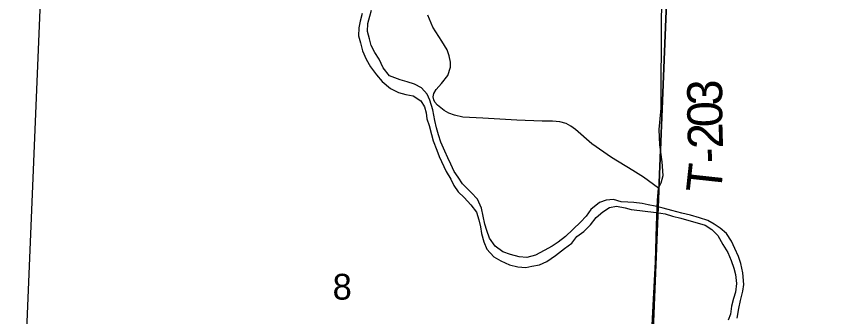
# Model space of a CAD drawing. Extents: x 1310247 to 1552180, y 377264 to 706493.
# Drawn here: x 1319683 to 1326623, y 538592 to 541170 of the extents above; entities that cross this region are included whole.
import ezdxf

# ---------------------------------------------------------------- set-up
doc = ezdxf.new("R2010")
doc.units = 0
for name, color, linetype in [('GM_X_County_Road', 7, 'Continuous'), ('GM_X_Major_River', 7, 'Continuous'), ('GM_X_Section', 7, 'Continuous'), ('GM_X_Section_Text', 7, 'Continuous'), ('GM_X_Township_Road', 7, 'Continuous'), ('GM_X_Township_Road_Text', 7, 'Continuous')]:
    doc.layers.add(name, color=color, linetype=linetype)

msp = doc.modelspace()

# ---------------------------------------------------------------- linework, layer by layer
at = {"layer": 'GM_X_County_Road'}
msp.add_lwpolyline([(1325125.5, 538354.8), (1325145.6, 538742), (1325162.3, 539061.8), (1325171.5, 539376.7), (1325180.6, 539592.5), (1325187.7, 539694.3), (1325059.7, 539790), (1324968.1, 539846), (1324784.6, 539959.4), (1324615.6, 540074.7), (1324475.6, 540198.3), (1324436.6, 540227.2), (1324397, 540248.4), (1324341.7, 540263.2), (1324279.8, 540269.2), (1324190.4, 540270.6), (1323975.3, 540279.5), (1323682.3, 540294.4), (1323510.9, 540303.6), (1323440.4, 540320.3), (1323390.4, 540339.6), (1323351.4, 540362.6), (1323293.6, 540407.1), (1323272.1, 540431.6), (1323263.5, 540452.4), (1323256.9, 540478.3), (1323262.1, 540507.6), (1323282.5, 540542.1), (1323328.1, 540593.3), (1323381.5, 540661.9), (1323405.2, 540733.1), (1323405.9, 540776.9), (1323394.8, 540829.6), (1323377, 540881.5), (1323331.8, 540956.4), (1323254.6, 541075.1), (1323210.9, 541178.2)], dxfattribs=at)
at = {"layer": 'GM_X_Major_River'}
for points in [[(1322648.3, 541192.8), (1322630.6, 541127), (1322619.2, 541071.1), (1322617.4, 541002.9), (1322633.9, 540940.3), (1322650.1, 540871.7), (1322682.4, 540800.7), (1322720.8, 540735.5), (1322771.2, 540666.1), (1322819.9, 540610.7), (1322890.6, 540550.8), (1322959.8, 540515), (1323021.5, 540497.4), (1323085.4, 540485.8), (1323152.5, 540444), (1323183.3, 540393.1), (1323196, 540342.6), (1323202.7, 540290.3), (1323221.3, 540233.7), (1323243.3, 540154.8), (1323256, 540100.4), (1323288.1, 540021.3), (1323308.7, 539966.6), (1323369.5, 539836.7), (1323408, 539771.6), (1323432.7, 539718.8), (1323471.4, 539663.7), (1323522.2, 539614.2), (1323578.8, 539552.7), (1323627.3, 539489.3), (1323649.7, 539422.5), (1323662.2, 539362)], [(1323684.6, 539455.8), (1323672.3, 539524.3), (1323638.2, 539599.4), (1323583.5, 539658.9), (1323509.2, 539731), (1323470.6, 539788.1), (1323435.8, 539839.1), (1323409.3, 539900), (1323382.6, 539954.8), (1323356, 540013.6), (1323323.9, 540090.7), (1323301.5, 540153.4), (1323284.9, 540212), (1323270.5, 540276.6), (1323252.8, 540367.3), (1323228.9, 540450.2), (1323206.1, 540500.9), (1323157.4, 540556.2), (1323096, 540585.8), (1323034.4, 540607.4), (1322972.7, 540625), (1322881.3, 540659.3), (1322828.9, 540726.8), (1322792.7, 540802), (1322758.1, 540859), (1322725.6, 540920), (1322711, 540976.5), (1322694.5, 541039.2), (1322696.3, 541107.3), (1322713.9, 541169.1), (1322729.3, 541220.9)], [(1325861.8, 538579.5), (1325878, 538663.4), (1325891.7, 538731.3), (1325911.9, 538813), (1325919.3, 538869), (1325911.8, 538967.6), (1325893.9, 539050.3), (1325873.3, 539109), (1325843, 539177.9), (1325814.5, 539240.8), (1325770.1, 539306.1), (1325717.1, 539351.6), (1325665.9, 539387), (1325612.5, 539416.4), (1325540.9, 539440.2), (1325461.3, 539464.2), (1325389.6, 539482), (1325303.9, 539502.2), (1325228.2, 539522.1), (1325158.5, 539541.9), (1325100.6, 539551.3), (1325048.8, 539562.7), (1324976.9, 539572.5), (1324924.8, 539573.7), (1324868.7, 539577.1), (1324803.1, 539596.8), (1324738.8, 539592.4), (1324682.1, 539571.7), (1324608.4, 539511.3), (1324568.8, 539454.1), (1324519.4, 539403.1), (1324392, 539281.8), (1324328.6, 539233.2), (1324277.6, 539198.4), (1324208.4, 539159.9), (1324135.2, 539121.6), (1324060.5, 539099.4), (1323994.4, 539105), (1323920.8, 539126.9), (1323853.2, 539148.6), (1323788.3, 539198.4), (1323739.9, 539265.8), (1323715.6, 539332.6), (1323698.9, 539387.2), (1323684.6, 539455.8)], [(1323662.2, 539362), (1323670.7, 539305.6), (1323691, 539234.9), (1323715.5, 539172.1), (1323775.9, 539106.4), (1323837.2, 539072.8), (1323910.6, 539038.8), (1323982.2, 539019), (1324050.3, 539015.3), (1324102.7, 539026.1), (1324169.1, 539036.5), (1324232.1, 539067.1), (1324305.6, 539117.4), (1324381.3, 539177.8), (1324446.6, 539224.3), (1324488.2, 539281.5), (1324549.4, 539322.1), (1324605, 539380.9), (1324652.8, 539444), (1324710.2, 539492.7), (1324767.2, 539529.5), (1324829.7, 539542), (1324903.5, 539526.1), (1324955.3, 539512.8), (1325027.2, 539503), (1325097.2, 539495.3), (1325171.1, 539485.4), (1325245.1, 539475.6), (1325308.7, 539455.9), (1325378.5, 539438.2), (1325448.1, 539418.4), (1325519.8, 539398.6), (1325589.4, 539376.8), (1325646.6, 539339.3), (1325697.5, 539289.9), (1325739.6, 539212.6), (1325784, 539143.3), (1325812.3, 539074.3), (1325834.7, 539009.6), (1325849.3, 538955), (1325857.3, 538876.6), (1325849.4, 538802.5), (1325830, 538748.8), (1325814.3, 538683), (1325804.5, 538615), (1325785.2, 538563.3)]]:
    msp.add_lwpolyline(points, dxfattribs=at)
at = {"layer": 'GM_X_Section'}
for points in [[(1319907.5, 541709.9), (1325267.1, 541570.4), (1325046.7, 536089.3), (1319682.6, 536279.1)], [(1325267.1, 541570.4), (1330462.3, 541419.2), (1330101.6, 535933.3), (1325046.7, 536089.3)]]:
    msp.add_lwpolyline(points, close=True, dxfattribs=at)
at = {"layer": 'GM_X_Township_Road'}
msp.add_lwpolyline([(1325187.7, 539694.3), (1325210.3, 539740.3), (1325227.1, 539804.4), (1325219.3, 539921.9), (1325199.9, 540067.9), (1325194.8, 540197.1), (1325211.6, 540380.6), (1325215.4, 541155.8), (1325267.1, 542743.7), (1325282.6, 543335.4), (1325300.2, 543764), (1325304.5, 543877.3), (1325312, 543943.6), (1325320.8, 543984.3), (1325332.7, 544019.3), (1325350.2, 544047.5), (1325385.2, 544080), (1325427.2, 544095), (1325464.7, 544103.8), (1325541.7, 544111.9), (1326394.5, 544088.7), (1327434.4, 544058.7)], dxfattribs=at)

# ---------------------------------------------------------------- texts
at = {"layer": 'GM_X_Section_Text'}
msp.add_text('8', height=221, rotation=0.00001, dxfattribs=at).set_placement((1322394.9, 538739.2))
at = {"layer": 'GM_X_Township_Road_Text'}
for s, rotation, p in [('3', 89.80159, (1325733.9, 540403.7)), ('0', 90.93087, (1325736.9, 540220.5)), ('2', 91.70133, (1325742.3, 540036.9)), ('-', 92.46431, (1325747.6, 539914.8)), ('T', 83.79196, (1325721.7, 539642.3))]:
    msp.add_text(s, height=300, rotation=rotation, dxfattribs=at).set_placement(p)

doc.saveas('drawing.dxf')
